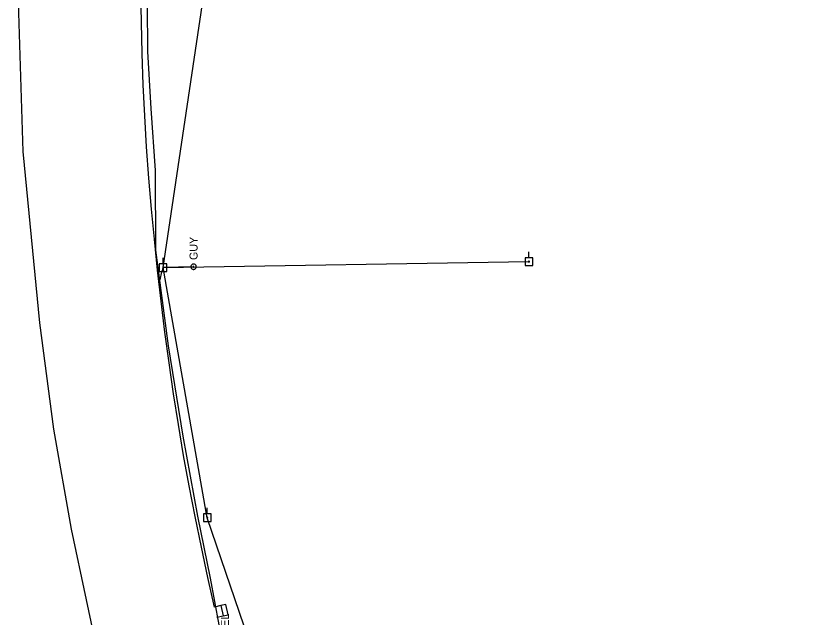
# Model space of a CAD drawing. Extents: x 596028 to 606371, y 330010 to 403088.
# Drawn here: x 602186.7 to 602564.7, y 354739 to 355028 of the extents above; entities that cross this region are included whole.
import ezdxf

# ---------------------------------------------------------------- set-up
doc = ezdxf.new("R2010")
doc.units = 0
for name, color, linetype in [('E_UTL_EGuyWire', 7, 'Continuous'), ('E_UTL_EPowerPole', 7, 'Continuous'), ('E_UTL_FO_UG_MCI', 7, 'Continuous'), ('E_UTL_Overhead', 7, 'Continuous'), ('E_UTL_T_MH', 7, 'Continuous'), ('E_UTL_T_UG', 7, 'Continuous'), ('E_UTL_W_UG', 7, 'Continuous')]:
    doc.layers.add(name, color=color, linetype=linetype)

msp = doc.modelspace()

# ---------------------------------------------------------------- linework, layer by layer
at = {"layer": 'E_UTL_EGuyWire'}
msp.add_line((602272.01, 354907.42), (602257.42, 354907.01), dxfattribs=at)
for points in [[(602272.01, 354908.7), (602271.77, 354908.68), (602271.53, 354908.61), (602271.32, 354908.5), (602271.13, 354908.35), (602270.97, 354908.16), (602270.84, 354907.95), (602270.76, 354907.72), (602270.73, 354907.48), (602270.74, 354907.24), (602270.8, 354907), (602270.9, 354906.78), (602271.04, 354906.58), (602271.22, 354906.41), (602271.42, 354906.28), (602271.65, 354906.19), (602271.89, 354906.14), (602272.13, 354906.14), (602272.37, 354906.19), (602272.6, 354906.28), (602272.8, 354906.41), (602272.98, 354906.58), (602273.12, 354906.78), (602273.22, 354907), (602273.28, 354907.24), (602273.29, 354907.48), (602273.26, 354907.72), (602273.18, 354907.95), (602273.06, 354908.16), (602272.9, 354908.35), (602272.71, 354908.5), (602272.49, 354908.61), (602272.25, 354908.68), (602272.01, 354908.7)], [(602272.01, 354907.58), (602271.98, 354907.58), (602271.95, 354907.57), (602271.92, 354907.55), (602271.9, 354907.54), (602271.88, 354907.51), (602271.87, 354907.49), (602271.86, 354907.46), (602271.85, 354907.43), (602271.85, 354907.4), (602271.86, 354907.37), (602271.87, 354907.34), (602271.89, 354907.31), (602271.91, 354907.29), (602271.94, 354907.28), (602271.97, 354907.27), (602272, 354907.26), (602272.03, 354907.26), (602272.06, 354907.27), (602272.08, 354907.28), (602272.11, 354907.29), (602272.13, 354907.31), (602272.15, 354907.34), (602272.16, 354907.37), (602272.17, 354907.4), (602272.17, 354907.43), (602272.17, 354907.46), (602272.16, 354907.49), (602272.14, 354907.51), (602272.12, 354907.54), (602272.1, 354907.55), (602272.07, 354907.57), (602272.04, 354907.58), (602272.01, 354907.58)]]:
    msp.add_lwpolyline(points, dxfattribs=at)
at = {"layer": 'E_UTL_EPowerPole'}
for points in [[(602432.98, 354911.71), (602432.98, 354914.62)], [(602257.39, 354908.85), (602257.39, 354911.76)], [(602434.82, 354911.71), (602431.13, 354911.71)], [(602431.13, 354911.71), (602431.13, 354908.02)], [(602433.25, 354909.87), (602433.24, 354909.92), (602433.23, 354909.96), (602433.21, 354910), (602433.18, 354910.04), (602433.15, 354910.07), (602433.11, 354910.09), (602433.07, 354910.1), (602433.02, 354910.11), (602432.98, 354910.11), (602432.93, 354910.1), (602432.89, 354910.08), (602432.85, 354910.05), (602432.82, 354910.02), (602432.8, 354909.98), (602432.78, 354909.94), (602432.77, 354909.89), (602432.77, 354909.85), (602432.78, 354909.8), (602432.8, 354909.76), (602432.82, 354909.72), (602432.85, 354909.69), (602432.89, 354909.67), (602432.93, 354909.65), (602432.98, 354909.64), (602433.02, 354909.63), (602433.07, 354909.64), (602433.11, 354909.65), (602433.15, 354909.68), (602433.18, 354909.71), (602433.21, 354909.74), (602433.23, 354909.78), (602433.24, 354909.83), (602433.25, 354909.87)], [(602434.82, 354908.02), (602434.82, 354911.71)], [(602259.23, 354908.85), (602255.54, 354908.85)], [(602255.54, 354908.85), (602255.54, 354905.16)], [(602257.66, 354907.01), (602257.65, 354907.05), (602257.64, 354907.1), (602257.62, 354907.14), (602257.59, 354907.17), (602257.56, 354907.2), (602257.52, 354907.23), (602257.48, 354907.24), (602257.43, 354907.25), (602257.39, 354907.25), (602257.34, 354907.23), (602257.3, 354907.22), (602257.26, 354907.19), (602257.23, 354907.16), (602257.21, 354907.12), (602257.19, 354907.08), (602257.18, 354907.03), (602257.18, 354906.99), (602257.19, 354906.94), (602257.21, 354906.9), (602257.23, 354906.86), (602257.26, 354906.83), (602257.3, 354906.8), (602257.34, 354906.78), (602257.39, 354906.77), (602257.43, 354906.77), (602257.48, 354906.78), (602257.52, 354906.79), (602257.56, 354906.81), (602257.59, 354906.84), (602257.62, 354906.88), (602257.64, 354906.92), (602257.65, 354906.96), (602257.66, 354907.01)], [(602259.23, 354905.16), (602259.23, 354908.85)], [(602431.13, 354908.02), (602434.82, 354908.02)], [(602255.54, 354905.16), (602259.23, 354905.16)], [(602280.41, 354788.7), (602276.72, 354788.7)], [(602276.72, 354788.7), (602276.72, 354785.01)], [(602278.56, 354788.7), (602278.56, 354791.61)], [(602280.41, 354785.01), (602280.41, 354788.7)], [(602276.72, 354785.01), (602280.41, 354785.01)], [(602278.83, 354786.86), (602278.83, 354786.9), (602278.82, 354786.95), (602278.8, 354786.99), (602278.77, 354787.02), (602278.73, 354787.05), (602278.69, 354787.08), (602278.65, 354787.09), (602278.61, 354787.1), (602278.56, 354787.1), (602278.52, 354787.08), (602278.48, 354787.07), (602278.44, 354787.04), (602278.41, 354787.01), (602278.38, 354786.97), (602278.37, 354786.93), (602278.36, 354786.88), (602278.36, 354786.84), (602278.37, 354786.79), (602278.38, 354786.75), (602278.41, 354786.71), (602278.44, 354786.68), (602278.48, 354786.65), (602278.52, 354786.63), (602278.56, 354786.62), (602278.61, 354786.62), (602278.65, 354786.63), (602278.69, 354786.64), (602278.73, 354786.67), (602278.77, 354786.69), (602278.8, 354786.73), (602278.82, 354786.77), (602278.83, 354786.81), (602278.83, 354786.86)]]:
    msp.add_lwpolyline(points, dxfattribs=at)
at = {"layer": 'E_UTL_FO_UG_MCI'}
for p, q in [((602285.13, 354744.63), (602282.02, 354743.93)), ((602283.2, 354739.03), (602286.18, 354739.74))]:
    msp.add_line(p, q, dxfattribs=at)
msp.add_lwpolyline([(602282.02, 354743.93), (602278.84, 354758.05), (602275.78, 354772.71), (602272.74, 354787.38), (602269.94, 354802.09), (602267.2, 354816.81), (602264.83, 354831.6), (602262.38, 354846.38), (602260.25, 354861.18), (602258.26, 354876.03), (602256.43, 354890.89), (602254.77, 354905.78), (602253.23, 354920.68), (602251.82, 354935.09), (602250.6, 354950.02), (602249.48, 354964.95), (602248.59, 354979.89), (602247.88, 354994.85), (602247.28, 355009.81), (602246.95, 355024.79), (602246.63, 355039.77)], dxfattribs=at)
msp.add_lwpolyline([(602288.62, 354740.26), (602287.57, 354745.15), (602285.13, 354744.63), (602286.18, 354739.74)], close=True, dxfattribs=at)
at = {"layer": 'E_UTL_Overhead'}
msp.add_line((602257.42, 354907.01), (602433.01, 354909.87), dxfattribs=at)
msp.add_lwpolyline([(602564.68, 353944.62), (602493.86, 354130.23), (602437.69, 354279.84), (602377.58, 354448.35), (602318.36, 354619.69), (602300.73, 354721.7), (602278.59, 354786.86), (602257.42, 354907.01), (602299.46, 355189.8), (602322, 355319.77), (602218, 355394.92), (602339.56, 355565.71)], dxfattribs=at)
at = {"layer": 'E_UTL_T_UG'}
msp.add_lwpolyline([(602284.27, 354735.34), (602280.15, 354757.87), (602274.02, 354787.58), (602266.97, 354826), (602259.94, 354869.45), (602253.93, 354915.38), (602253.71, 354953.69), (602251.72, 354983.43), (602249.99, 355010.73), (602249.66, 355056.37)], dxfattribs=at)
msp.add_arc((602285.34, 354896.04), 30, 158.5529, 170.1051, dxfattribs=at)
at = {"layer": 'E_UTL_W_UG'}
msp.add_lwpolyline([(602395.59, 354205.97), (602374.82, 354260.73), (602361.49, 354295.49), (602335.95, 354363.85), (602321.82, 354406.9), (602309.64, 354441.14), (602292.34, 354494.31), (602270.51, 354564.09), (602246.81, 354642.45), (602227.76, 354713.42), (602213.41, 354781.39), (602204.98, 354829.36), (602198.21, 354880.51), (602190.23, 354962.78), (602186.65, 355075.62)], dxfattribs=at)

# ---------------------------------------------------------------- texts
at = {"layer": 'E_UTL_EGuyWire'}
msp.add_text('GUY', height=3.85, rotation=90, dxfattribs=at).set_placement((602273.94, 354910.63))
at = {"layer": 'E_UTL_T_MH'}
msp.add_text('TEL', height=3.849, rotation=90, dxfattribs=at).set_placement((602288.98, 354731.3))

doc.saveas('drawing.dxf')
